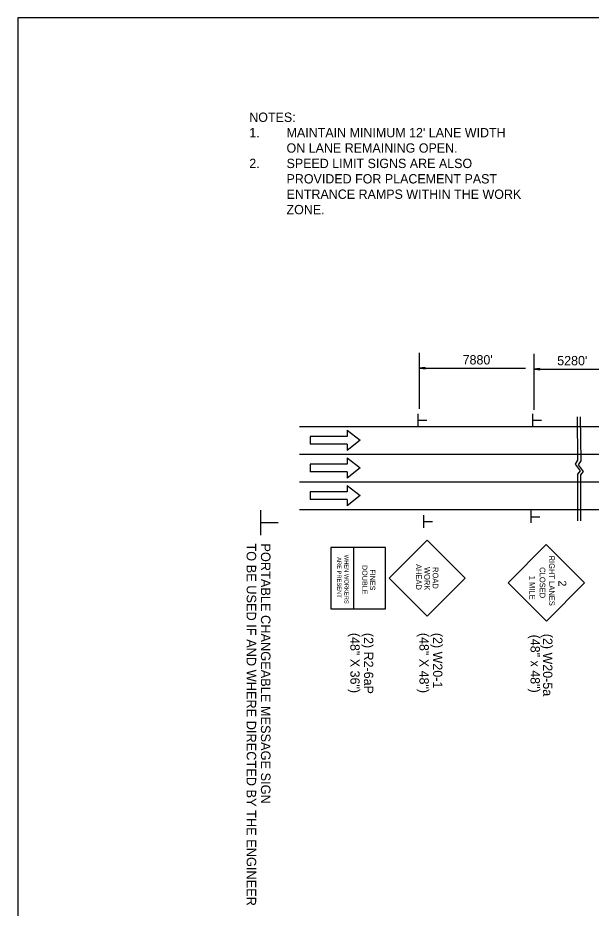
# Model space of a CAD drawing. Extents: x -100 to 745, y -1581 to -107.
# Drawn here: x 574.8 to 610.8, y -542.7 to -486.8 of the extents above; entities that cross this region are included whole.
import ezdxf

# ---------------------------------------------------------------- set-up
doc = ezdxf.new("R2010")
doc.units = 0
doc.layers.add('Default', color=7, linetype='Continuous')
doc.layers.add('R_Proposed Road', color=7, linetype='Continuous')

msp = doc.modelspace()

# ---------------------------------------------------------------- linework, layer by layer
at = {"layer": 'Default'}
for p, q in [((600.01, -507.829), (600.01, -511.35)), ((607.226, -507.896), (607.226, -511.417)), ((600.385, -508.752), (600.01, -508.808)), ((600.01, -508.808), (606.697, -508.808)), ((600.385, -508.864), (600.01, -508.808)), ((600.385, -508.761), (600.072, -508.808)), ((600.385, -508.855), (600.072, -508.808)), ((600.385, -508.771), (600.137, -508.808)), ((600.385, -508.845), (600.137, -508.808)), ((600.385, -508.78), (600.199, -508.808)), ((600.385, -508.836), (600.199, -508.808)), ((600.385, -508.79), (600.263, -508.808)), ((600.385, -508.826), (600.263, -508.808)), ((600.385, -508.799), (600.325, -508.808)), ((600.385, -508.817), (600.325, -508.808)), ((600.385, -508.864), (600.385, -508.752)), ((607.601, -508.818), (607.226, -508.875)), ((607.226, -508.875), (612.445, -508.875)), ((607.601, -508.931), (607.226, -508.875)), ((607.601, -508.828), (607.288, -508.875)), ((607.601, -508.922), (607.288, -508.875)), ((607.601, -508.837), (607.353, -508.875)), ((607.601, -508.912), (607.353, -508.875)), ((607.601, -508.847), (607.415, -508.875)), ((607.601, -508.903), (607.415, -508.875)), ((607.601, -508.856), (607.479, -508.875)), ((607.601, -508.893), (607.479, -508.875)), ((607.601, -508.866), (607.541, -508.875)), ((607.601, -508.884), (607.541, -508.875)), ((607.601, -508.931), (607.601, -508.818)), ((599.948, -512.46), (599.948, -511.678)), ((607.164, -512.46), (607.164, -511.678)), ((592.482, -512.467), (599.359, -512.467)), ((599.359, -512.467), (602.784, -512.467)), ((599.959, -512.071), (600.493, -512.071)), ((602.784, -512.467), (609.446, -512.467)), ((607.175, -512.071), (607.709, -512.071)), ((609.446, -512.467), (616.347, -512.467)), ((595.491, -512.704), (595.491, -513.099)), ((595.491, -512.704), (596.312, -513.336)), ((595.491, -513.099), (593.165, -513.099)), ((593.165, -513.099), (593.165, -513.573)), ((595.491, -513.573), (593.165, -513.573)), ((596.312, -513.336), (595.491, -513.968)), ((595.491, -513.573), (595.491, -513.968)), ((592.482, -514.205), (599.435, -514.205)), ((595.491, -514.442), (595.491, -514.837)), ((595.491, -514.442), (596.312, -515.074)), ((599.435, -514.205), (603.329, -514.205)), ((603.329, -514.205), (609.446, -514.205)), ((609.446, -514.205), (616.347, -514.205)), ((595.491, -514.837), (593.165, -514.837)), ((593.165, -514.837), (593.165, -515.311)), ((596.312, -515.074), (595.491, -515.707)), ((595.491, -515.311), (593.165, -515.311)), ((595.491, -515.311), (595.491, -515.707)), ((592.482, -515.944), (599.435, -515.944)), ((595.491, -516.181), (595.491, -516.576)), ((595.491, -516.181), (596.312, -516.813)), ((599.435, -515.944), (603.329, -515.944)), ((603.329, -515.944), (609.446, -515.944)), ((609.446, -515.944), (616.347, -515.944)), ((595.491, -516.576), (593.165, -516.576)), ((593.165, -516.576), (593.165, -517.05)), ((596.312, -516.813), (595.491, -517.445)), ((595.491, -517.05), (593.165, -517.05)), ((595.491, -517.05), (595.491, -517.445)), ((590.054, -519.287), (590.054, -517.722)), ((592.482, -517.682), (599.365, -517.682)), ((599.365, -517.682), (602.79, -517.682)), ((600.305, -518.831), (600.305, -518.049)), ((602.79, -517.682), (609.446, -517.682)), ((607.067, -518.525), (607.067, -517.743)), ((609.446, -517.682), (616.347, -517.682)), ((590.077, -518.509), (591.145, -518.509)), ((600.316, -518.442), (600.85, -518.442)), ((607.078, -518.136), (607.613, -518.136)), ((598.137, -521.995), (600.525, -519.605)), ((602.916, -521.995), (600.525, -519.605)), ((595.902, -523.926), (595.902, -520.064)), ((605.603, -522.292), (608.004, -519.882)), ((610.412, -522.284), (608.004, -519.882)), ((600.525, -524.386), (598.137, -521.995)), ((600.525, -524.386), (602.916, -521.995)), ((608.013, -524.694), (605.603, -522.292)), ((608.013, -524.694), (610.412, -522.284))]:
    msp.add_line(p, q, dxfattribs=at)
for points in [[(609.942, -511.855), (609.983, -514.587), (609.821, -514.828), (610.137, -515.261), (609.97, -515.461), (609.97, -518.396)], [(610.141, -511.852), (610.183, -514.628), (610.021, -514.87), (610.337, -515.303), (610.171, -515.503), (610.17, -518.394)]]:
    msp.add_lwpolyline(points, dxfattribs=at)
msp.add_lwpolyline([(597.904, -520.064), (594.452, -520.064), (594.452, -523.926), (597.904, -523.926)], close=True, dxfattribs=at)
at = {"layer": 'R_Proposed Road'}
msp.add_lwpolyline([(574.769, -486.786), (574.769, -596.786), (744.769, -596.786), (744.769, -486.786)], close=True, dxfattribs=at)

# ---------------------------------------------------------------- texts
at = {"layer": 'Default'}
for s, p in [('NOTES:', (589.328, -493.327)), ('1. ', (589.328, -494.294)), ("MAINTAIN MINIMUM 12' LANE WIDTH", (591.672, -494.294)), ('ON LANE REMAINING OPEN.', (591.672, -495.261)), ('2. ', (589.328, -496.228)), ('SPEED LIMIT SIGNS ARE ALSO ', (591.672, -496.228)), ('PROVIDED FOR PLACEMENT PAST ', (591.672, -497.196)), ('ENTRANCE RAMPS WITHIN THE WORK ', (591.672, -498.163)), ('ZONE. ', (591.672, -499.13)), ("7880'", (602.747, -508.569)), ("5280'", (608.697, -508.621))]:
    msp.add_text(s, height=0.5862, dxfattribs=at).set_placement(p)
for s, height, rotation, p in [('TO BE USED IF AND WHERE DIRECTED BY THE ENGINEER', 0.59997, 270, (589.162, -519.814)), ('PORTABLE CHANGEABLE MESSAGE SIGN', 0.59997, 270, (590.062, -519.814)), ('ARE PRESENT', 0.26221, 270, (594.856, -520.678)), ('WHEN WORKERS', 0.26221, 270, (595.316, -520.526)), ('RIGHT LANES', 0.35441, 270.1004, (608.183, -520.579)), ('DOUBLE', 0.3278, 270, (596.432, -521.169)), (' AHEAD', 0.3522, 270.0006, (599.809, -520.983)), ('WORK', 0.352, 270, (600.337, -521.298)), ('ROAD', 0.3521, 270.0004, (600.866, -521.305)), ('CLOSED', 0.3543, 270.1003, (607.593, -521.31)), ('FINES', 0.3278, 270, (596.924, -521.44)), ('1 MILE', 0.3567, 270.0006, (606.952, -521.841)), ('2', 0.5, 270, (608.771, -522.142)), ('(48" X 36")', 0.5862, 270, (595.687, -525.437)), ('(2) R2-6aP', 0.5862, 270, (596.543, -525.437)), ('(48" X 48")', 0.5862, 270, (600.034, -525.437)), ('(2) W20-1', 0.5862, 270, (600.89, -525.437)), ('(48" x 48")', 0.5862, 270, (607.019, -525.547)), ('(2) W20-5a', 0.5862, 270, (607.808, -525.493))]:
    msp.add_text(s, height=height, rotation=rotation, dxfattribs=at).set_placement(p)

doc.saveas('drawing.dxf')
